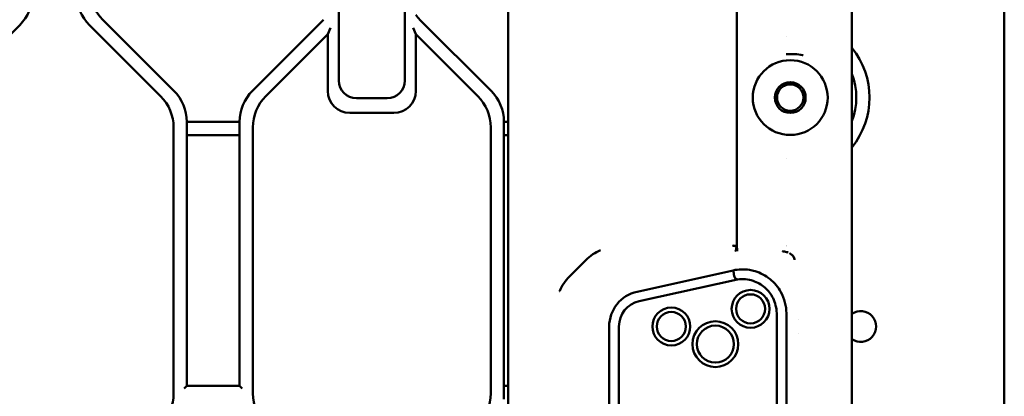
# Model space of a CAD drawing. Header units: millimetres. Extents: x 0 to 14369, y -869 to 2970.
# Tile 319 of 656: x 2054 to 2166, y 783 to 826. Entities that reach past the tile are written whole.
import ezdxf

# ---------------------------------------------------------------- set-up
doc = ezdxf.new("R2010")
doc.units = ezdxf.units.MM
doc.header["$LTSCALE"] = 10
doc.layers.add('Sichtbar (ISO)', color=7, linetype='Continuous', lineweight=50)

msp = doc.modelspace()

# ---------------------------------------------------------------- linework, layer by layer
at = {"layer": 'Sichtbar (ISO)'}
for p, q in [((2165.818, 1125.965), (2165.818, 641.735)), ((2109.518, 879.888), (2109.518, 737.569)), ((2090.277, 818.823), (2090.277, 869.823)), ((2090.277, 869.823), (2090.277, 818.823)), ((2097.777, 869.823), (2097.777, 818.823)), ((2097.777, 818.823), (2097.777, 869.823)), ((2135.441, 800.033), (2135.441, 860.736)), ((2148.518, 851.611), (2148.518, 654.38)), ((2045.982, 817.038), (2054.053, 825.109)), ((2054.053, 825.109), (2045.982, 817.038)), ((2061.982, 825.109), (2070.053, 817.038)), ((2070.053, 817.038), (2061.982, 825.109)), ((2071.553, 817.66), (2063.482, 825.731)), ((2063.482, 825.731), (2071.553, 817.66)), ((2088.553, 825.731), (2080.482, 817.66)), ((2080.482, 817.66), (2088.553, 825.731)), ((2107.553, 817.66), (2099.482, 825.731)), ((2099.482, 825.731), (2107.553, 817.66)), ((2081.982, 817.038), (2089.018, 824.074)), ((2089.018, 824.074), (2081.982, 817.038)), ((2089.018, 824.074), (2089.318, 824.798)), ((2089.018, 824.074), (2089.318, 824.798)), ((2089.018, 824.074), (2089.018, 817.635)), ((2089.018, 817.635), (2089.018, 824.074)), ((2098.718, 824.798), (2099.018, 824.074)), ((2099.018, 824.074), (2098.718, 824.798)), ((2099.018, 817.635), (2099.018, 824.074)), ((2099.018, 824.074), (2106.053, 817.038)), ((2099.018, 824.074), (2099.018, 817.635)), ((2106.053, 817.038), (2099.018, 824.074)), ((2141.05, 823.768), (2141.05, 823.768)), ((2095.777, 816.823), (2092.277, 816.823)), ((2092.277, 816.823), (2095.777, 816.823)), ((2091.518, 815.135), (2096.518, 815.135)), ((2096.518, 815.135), (2091.518, 815.135)), ((2073.018, 784.145), (2073.018, 814.124)), ((2079.018, 814.124), (2073.018, 814.124)), ((2073.018, 814.124), (2073.018, 784.145)), ((2073.018, 814.124), (2079.018, 814.124)), ((2079.018, 814.124), (2079.018, 784.145)), ((2079.018, 784.145), (2079.018, 814.124)), ((2109.018, 782.645), (2109.018, 814.124)), ((2109.518, 814.124), (2109.018, 814.124)), ((2109.018, 814.124), (2109.018, 782.645)), ((2109.018, 814.124), (2109.518, 814.124)), ((2071.518, 813.503), (2071.518, 783.266)), ((2071.518, 783.266), (2071.518, 813.503)), ((2073.018, 812.624), (2079.018, 812.624)), ((2079.018, 812.624), (2073.018, 812.624)), ((2080.518, 783.266), (2080.518, 813.503)), ((2080.518, 813.503), (2080.518, 783.266)), ((2107.518, 813.503), (2107.518, 783.266)), ((2107.518, 783.266), (2107.518, 813.503)), ((2109.018, 812.624), (2109.518, 812.624)), ((2109.518, 812.624), (2109.018, 812.624)), ((2141.05, 810.001), (2141.05, 810.001)), ((2135.441, 800.033), (2135.438, 800.02)), ((2135.438, 800.02), (2135.438, 800.02)), ((2116.429, 796.525), (2118.373, 798.468)), ((2124.139, 794.84), (2135.035, 797.262)), ((2135.551, 796.24), (2124.371, 793.756)), ((2139.978, 792.382), (2139.978, 743.387)), ((2141.076, 743.387), (2141.076, 792.382)), ((2142.433, 791.727), (2142.433, 791.727)), ((2120.965, 744.885), (2120.965, 790.885)), ((2122.074, 790.893), (2122.074, 744.885)), ((2142.433, 790.042), (2142.433, 790.042)), ((2073.018, 784.145), (2072.718, 783.845)), ((2079.018, 784.145), (2073.018, 784.145)), ((2079.318, 783.845), (2079.018, 784.145)), ((2109.518, 784.145), (2109.018, 784.145)), ((2109.018, 784.145), (2109.518, 784.145))]:
    msp.add_line(p, q, dxfattribs=at)
for centre, radius in [((2141.518, 816.885), 4.25), ((2141.518, 816.885), 1.75), ((2141.518, 816.885), 1.5), ((2137.018, 792.885), 2.15), ((2137.018, 792.885), 1.65), ((2128.018, 790.885), 2.15), ((2128.018, 790.885), 1.65), ((2133.018, 788.885), 2.6), ((2133.018, 788.885), 2.1)]:
    msp.add_circle(centre, radius, dxfattribs=at)
for centre, radius, start, end in [((2050.518, 828.645), 5, 315, 0), ((2050.518, 828.645), 5, 315, 0), ((2065.518, 828.645), 5, 180, 225), ((2065.518, 828.645), 5, 180, 225), ((2067.018, 829.266), 5, 180, 225), ((2103.018, 829.266), 5, 216.8699, 225), ((2141.518, 816.885), 9, 321.05756, 38.94244), ((2141.518, 816.885), 9, 321.05756, 38.94244), ((2141.518, 816.885), 7.5, 338.96053, 21.03947), ((2141.518, 816.885), 7.5, 338.96053, 21.03947), ((2092.277, 818.823), 2, 180, 270), ((2092.277, 818.823), 2, 180, 270), ((2095.777, 818.823), 2, 270, 0), ((2095.777, 818.823), 2, 270, 0), ((2066.518, 813.503), 5, 0, 45), ((2066.518, 813.503), 5, 0, 45), ((2068.018, 814.124), 5, 0, 45), ((2068.018, 814.124), 5, 0, 45), ((2084.018, 814.124), 5, 135, 180), ((2084.018, 814.124), 5, 135, 180), ((2085.518, 813.503), 5, 135, 180), ((2085.518, 813.503), 5, 135, 180), ((2091.518, 817.635), 2.5, 180, 270), ((2091.518, 817.635), 2.5, 180, 270), ((2096.518, 817.635), 2.5, 270, 0), ((2096.518, 817.635), 2.5, 270, 0), ((2102.518, 813.503), 5, 0, 45), ((2102.518, 813.503), 5, 0, 45), ((2104.018, 814.124), 5, 0, 45), ((2104.018, 814.124), 5, 0, 45), ((2138.911, 798.625), 2.6, 34.66471, 34.66503), ((2138.911, 798.625), 2.6, 32.16293, 32.16328), ((2134.018, 792.885), 4.143, 74.55788, 74.56404), ((2134.018, 792.885), 4, 73.79112, 73.79746), ((2125.018, 790.885), 4.052, 102.52881, 180), ((2125.018, 790.885), 2.943, 102.69297, 179.83583), ((2149.518, 790.885), 1.75, 235.1501, 124.8499), ((2149.518, 790.885), 1.75, 235.1501, 124.8499), ((2066.518, 783.266), 5, 315, 0), ((2066.518, 783.266), 5, 315, 0), ((2085.518, 783.266), 5, 180, 225), ((2085.518, 783.266), 5, 180, 225), ((2102.518, 783.266), 5, 315, 0), ((2102.518, 783.266), 5, 315, 0)]:
    msp.add_arc(centre, radius, start, end, dxfattribs=at)
msp.add_ellipse((2135.498, 800.076), major_axis=(-0.506, -0.001), ratio=0.1113883, start_param=0.050157, end_param=1.4514845, dxfattribs=at)
for points, knots in [([(2141.05, 821.806), (2141.73, 821.863), (2142.375, 821.829), (2142.957, 821.686), (2142.977, 821.681)], [0, 0, 0, 0, 0.1, 0.10349588, 0.10349588, 0.10349588, 0.10349588]), ([(2119.992, 799.551), (2119.988, 799.55), (2119.984, 799.548), (2119.685, 799.423), (2119.4, 799.27), (2118.805, 798.872), (2118.556, 798.652), (2118.373, 798.468)], [-0.14325355, -0.14325355, -0.14325355, -0.14325355, -0.14235412, -0.14235412, -0.07769322, -0.07769322, -0.00000866, -0.00000866, -0.00000866, -0.00000866]), ([(2134.993, 800.087), (2134.994, 800.085), (2134.995, 800.084), (2134.997, 800.082), (2134.999, 800.08), (2135.002, 800.079), (2135.005, 800.077), (2135.012, 800.074), (2135.021, 800.07), (2135.033, 800.067), (2135.042, 800.065), (2135.053, 800.062), (2135.065, 800.06)], [0, 0, 0, 0, 0.0625, 0.0625, 0.0625, 0.125, 0.125, 0.125, 0.25, 0.25, 0.25, 0.34920005, 0.34920005, 0.34920005, 0.34920005]), ([(2135.065, 800.06), (2135.068, 800.06), (2135.071, 800.059), (2135.074, 800.058), (2135.091, 800.056), (2135.109, 800.053), (2135.129, 800.051), (2135.15, 800.048), (2135.172, 800.046), (2135.195, 800.044), (2135.219, 800.042), (2135.245, 800.041), (2135.271, 800.039), (2135.298, 800.038), (2135.326, 800.036), (2135.354, 800.035), (2135.368, 800.035), (2135.383, 800.034), (2135.397, 800.034), (2135.404, 800.034), (2135.412, 800.034), (2135.419, 800.034), (2135.426, 800.033), (2135.434, 800.033), (2135.441, 800.033)], [0.34920005, 0.34920005, 0.34920005, 0.34920005, 0.375, 0.375, 0.375, 0.5, 0.5, 0.5, 0.625, 0.625, 0.625, 0.75, 0.75, 0.75, 0.875, 0.875, 0.875, 0.9375, 0.9375, 0.9375, 0.96875, 0.96875, 0.96875, 1, 1, 1, 1]), ([(2135.438, 800.02), (2135.437, 800.015), (2135.436, 800.011), (2135.436, 800.006), (2135.434, 800.001), (2135.433, 799.995), (2135.432, 799.99), (2135.431, 799.986), (2135.431, 799.983), (2135.43, 799.979), (2135.427, 799.967), (2135.425, 799.954), (2135.422, 799.942), (2135.421, 799.937), (2135.42, 799.931), (2135.419, 799.926), (2135.415, 799.908), (2135.412, 799.89), (2135.409, 799.873), (2135.407, 799.863), (2135.405, 799.853), (2135.403, 799.844), (2135.402, 799.836), (2135.401, 799.828), (2135.399, 799.821), (2135.393, 799.786), (2135.388, 799.753), (2135.382, 799.722), (2135.378, 799.698), (2135.375, 799.675), (2135.371, 799.653), (2135.369, 799.646), (2135.368, 799.639), (2135.367, 799.633), (2135.361, 799.605), (2135.356, 799.579), (2135.351, 799.555), (2135.346, 799.535), (2135.341, 799.517), (2135.336, 799.502), (2135.335, 799.499), (2135.334, 799.496), (2135.333, 799.494), (2135.327, 799.476), (2135.321, 799.462), (2135.315, 799.452), (2135.312, 799.447), (2135.309, 799.443), (2135.305, 799.44), (2135.302, 799.437), (2135.299, 799.435), (2135.296, 799.434)], [0, 0, 0, 0, 0.0154366, 0.0154366, 0.0154366, 0.034656, 0.034656, 0.034656, 0.0461892, 0.0461892, 0.0461892, 0.0892833, 0.0892833, 0.0892833, 0.1080318, 0.1080318, 0.1080318, 0.1704651, 0.1704651, 0.1704651, 0.2052519, 0.2052519, 0.2052519, 0.2336148, 0.2336148, 0.2336148, 0.3618014, 0.3618014, 0.3618014, 0.4598123, 0.4598123, 0.4598123, 0.4917425, 0.4917425, 0.4917425, 0.622205, 0.622205, 0.622205, 0.7313861, 0.7313861, 0.7313861, 0.7507759, 0.7507759, 0.7507759, 0.8761722, 0.8761722, 0.8761722, 0.9381282, 0.9381282, 0.9381282, 1, 1, 1, 1]), ([(2135.491, 799.714), (2135.494, 799.682), (2135.505, 799.54), (2135.495, 799.455), (2135.493, 799.437)], [0.36681763, 0.36681763, 0.36681763, 0.36681763, 0.491759, 0.95843647, 0.95843647, 0.95843647, 0.95843647]), ([(2141.274, 799.282), (2141.219, 799.303), (2141.086, 799.347), (2140.911, 799.388), (2140.771, 799.41), (2140.699, 799.419), (2140.657, 799.424), (2140.636, 799.425), (2140.626, 799.426)], [0.22424871, 0.22424871, 0.22424871, 0.22424871, 0.42829288, 0.70665964, 0.85124564, 0.92506872, 0.96239137, 0.99997543, 0.99997543, 0.99997543, 0.99997543]), ([(2141.452, 799.201), (2141.476, 799.19), (2141.499, 799.176), (2141.522, 799.162), (2141.534, 799.155), (2141.545, 799.147), (2141.557, 799.14)], [0.00009278, 0.00009278, 0.00009278, 0.00009278, 0.65514754, 0.65514754, 0.65514754, 1, 1, 1, 1]), ([(2141.569, 799.109), (2141.588, 799.098), (2141.607, 799.086), (2141.645, 799.063), (2141.66, 799.053), (2141.675, 799.044), (2141.679, 799.042), (2141.684, 799.041), (2141.685, 799.04), (2141.686, 799.04), (2141.687, 799.04), (2141.688, 799.04), (2141.688, 799.04), (2141.689, 799.041), (2141.689, 799.041), (2141.69, 799.041), (2141.691, 799.041), (2141.692, 799.041), (2141.693, 799.041), (2141.696, 799.04), (2141.699, 799.039), (2141.708, 799.034), (2141.716, 799.027), (2141.754, 798.998), (2141.807, 798.945), (2141.879, 798.846), (2141.9, 798.813), (2141.964, 798.685), (2141.986, 798.598), (2142, 798.513), (2142.002, 798.489), (2142.005, 798.464)], [-0.059537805, -0.059537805, -0.059537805, -0.059537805, -0.058408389, -0.058408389, -0.057317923, -0.057317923, -0.05682323, -0.05682323, -0.056594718, -0.056594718, -0.056416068, -0.056416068, -0.056172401, -0.056172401, -0.055925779, -0.055925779, -0.055640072, -0.055640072, -0.055164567, -0.055164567, -0.054443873, -0.054443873, -0.0520786, -0.0520786, -0.036310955, -0.036310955, -0.028818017, -0.028818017, -0.010197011, -0.010197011, -0.002929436, -0.002929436, -0.002929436, -0.002929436]), ([(2142.004, 798.465), (2142.004, 798.467), (2142.003, 798.47), (2142.003, 798.472), (2142.001, 798.484), (2141.999, 798.496), (2141.996, 798.508), (2141.992, 798.531), (2141.987, 798.553), (2141.981, 798.575), (2141.971, 798.617), (2141.957, 798.657), (2141.941, 798.695), (2141.934, 798.712), (2141.926, 798.727), (2141.918, 798.743), (2141.914, 798.751), (2141.91, 798.759), (2141.906, 798.766), (2141.884, 798.808), (2141.859, 798.848), (2141.83, 798.884), (2141.819, 798.898), (2141.807, 798.911), (2141.795, 798.924), (2141.783, 798.937), (2141.77, 798.949), (2141.757, 798.961), (2141.745, 798.972), (2141.732, 798.983), (2141.719, 798.992), (2141.704, 799.004), (2141.689, 799.015), (2141.674, 799.027), (2141.665, 799.034), (2141.657, 799.041), (2141.648, 799.048), (2141.632, 799.061), (2141.615, 799.075), (2141.599, 799.087), (2141.589, 799.095), (2141.579, 799.102), (2141.569, 799.109)], [0.03327988, 0.03327988, 0.03327988, 0.03327988, 0.04222269, 0.04222269, 0.04222269, 0.08331852, 0.08331852, 0.08331852, 0.16214705, 0.16214705, 0.16214705, 0.30815602, 0.30815602, 0.30815602, 0.37074869, 0.37074869, 0.37074869, 0.40234107, 0.40234107, 0.40234107, 0.57061238, 0.57061238, 0.57061238, 0.63499143, 0.63499143, 0.63499143, 0.69956314, 0.69956314, 0.69956314, 0.7599206, 0.7599206, 0.7599206, 0.83041726, 0.83041726, 0.83041726, 0.87281295, 0.87281295, 0.87281295, 0.95280473, 0.95280473, 0.95280473, 1, 1, 1, 1]), ([(2135.036, 797.261), (2135.649, 797.394), (2136.282, 797.41), (2137.11, 797.273), (2137.316, 797.226), (2138.141, 796.978), (2138.719, 796.671), (2139.727, 795.856), (2140.148, 795.354), (2140.664, 794.416), (2140.818, 794.023), (2141.025, 793.212), (2141.076, 792.798), (2141.076, 792.382)], [-0.89168493, -0.89168493, -0.89168493, -0.89168493, -0.70364826, -0.70364826, -0.640232, -0.640232, -0.44565093, -0.44565093, -0.25093903, -0.25093903, -0.12466602, -0.12466602, -0.00003837, -0.00003837, -0.00003837, -0.00003837]), ([(2135.036, 797.261), (2135.068, 797.157), (2135.126, 796.953), (2135.129, 796.653), (2135.216, 796.363), (2135.436, 796.27), (2135.551, 796.24)], [0.00083753, 0.00083753, 0.00083753, 0.00083753, 0.27524616, 0.53411566, 0.75960471, 0.99994916, 0.99994916, 0.99994916, 0.99994916]), ([(2116.429, 796.525), (2116.245, 796.341), (2116.025, 796.092), (2115.629, 795.5), (2115.476, 795.215), (2115.35, 794.914), (2115.348, 794.91), (2115.346, 794.905)], [-0.21320521, -0.21320521, -0.21320521, -0.21320521, -0.09653948, -0.09653948, 0, 0, 0.00137175, 0.00137175, 0.00137175, 0.00137175]), ([(2139.978, 792.382), (2139.97, 792.686), (2139.932, 792.989), (2139.794, 793.566), (2139.696, 793.84), (2139.338, 794.562), (2139.018, 794.968), (2138.239, 795.645), (2137.787, 795.908), (2137.021, 796.163), (2136.739, 796.221), (2136.152, 796.279), (2135.85, 796.274), (2135.551, 796.24)], [-0.66383216, -0.66383216, -0.66383216, -0.66383216, -0.57251985, -0.57251985, -0.48540531, -0.48540531, -0.33172783, -0.33172783, -0.17663805, -0.17663805, -0.09036424, -0.09036424, 0, 0, 0, 0])]:
    msp.add_open_spline(points, degree=3, knots=knots, dxfattribs=at)
for points in [[(2135.438, 800.019), (2135.441, 800.008), (2135.444, 799.997), (2135.446, 799.986)], [(2135.446, 799.986), (2135.467, 799.892), (2135.482, 799.797), (2135.491, 799.714)], [(2135.493, 799.437), (2135.492, 799.436), (2135.492, 799.434), (2135.492, 799.434)], [(2141.452, 799.201), (2141.452, 799.202), (2141.451, 799.202), (2141.451, 799.202)], [(2141.569, 799.109), (2141.56, 799.117), (2141.567, 799.134), (2141.557, 799.14)]]:
    msp.add_open_spline(points, degree=3, dxfattribs=at)

doc.saveas('drawing.dxf')
